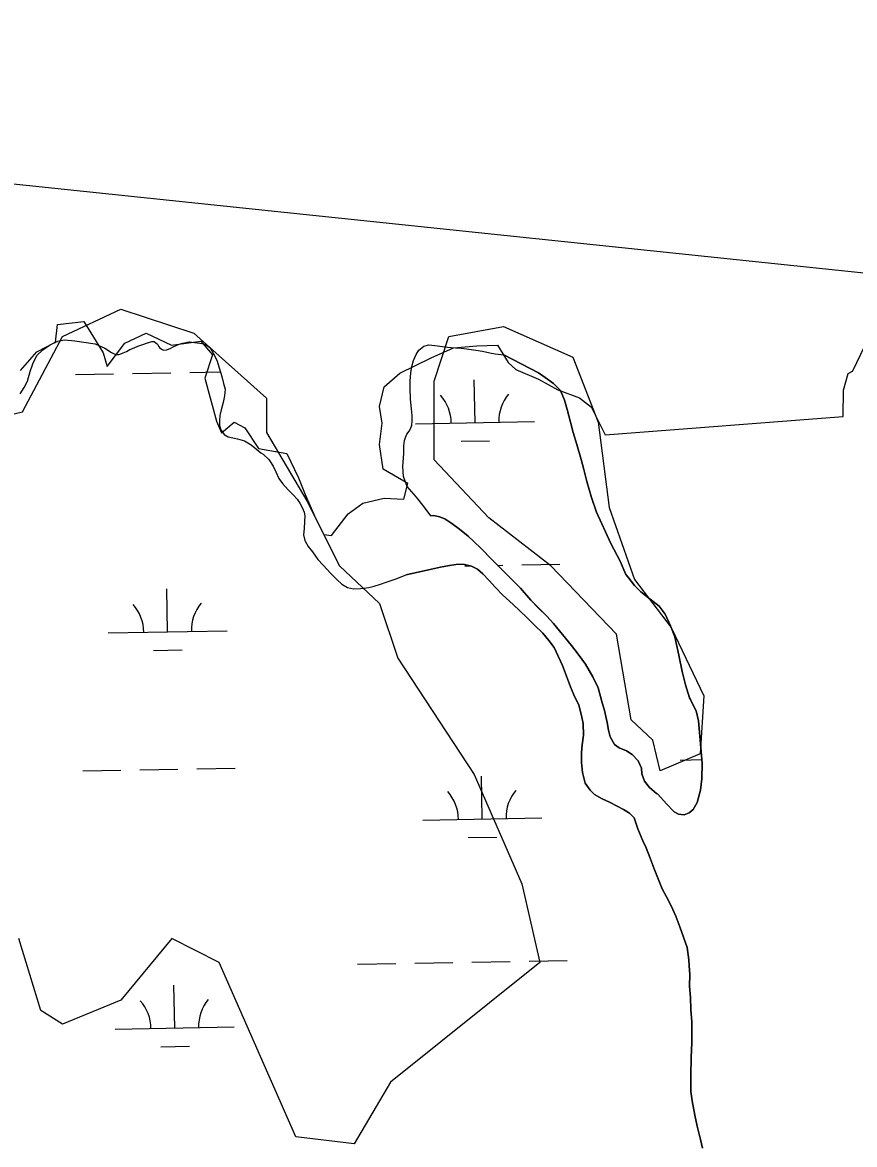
# Model space of a CAD drawing. Extents: x 3925854 to 3964121, y 224593 to 250589.
# Drawn here: x 3952782 to 3953481, y 238360 to 239302 of the extents above; entities that cross this region are included whole.
import ezdxf

# ---------------------------------------------------------------- set-up
doc = ezdxf.new("R2010")
doc.units = 0
for name, color, linetype in [('V-RIVR-EDGE', 7, 'Continuous'), ('V-SITE-VEGE', 7, 'Continuous'), ('V-TOPO-BNDY', 7, 'Continuous'), ('V-TOPO-SHOR', 7, 'Continuous'), ('V-WETL-SWMP', 7, 'Continuous')]:
    doc.layers.add(name, color=color, linetype=linetype)

msp = doc.modelspace()

# ---------------------------------------------------------------- linework, layer by layer
at = {"layer": 'V-RIVR-EDGE'}
for points in [[(3952780.245, 239009.921), (3952794.177, 239025.492), (3952809.748, 239033.688), (3952811.387, 239048.439), (3952833.515, 239050.898), (3952849.906, 239024.673), (3952853.184, 239013.199), (3952867.936, 239032.868), (3952885.966, 239041.063), (3952907.274, 239031.229), (3952931.861, 239034.507), (3952941.695, 239023.033), (3952935.139, 239003.364), (3952944.973, 238967.304), (3952949.071, 238957.47), (3952959.725, 238966.485), (3952968.74, 238961.567), (3952980.214, 238944.357), (3953003.981, 238940.259), (3953013.815, 238919.771), (3953019.552, 238905.838), (3953028.567, 238885.35), (3953035.123, 238872.237), (3953041.68, 238871.417), (3953055.612, 238889.447), (3953067.905, 238898.462), (3953085.935, 238902.56), (3953102.326, 238901.741), (3953105.604, 238914.853), (3953085.116, 238927.147), (3953081.838, 238947.635), (3953084.296, 238965.665), (3953081.838, 238979.597), (3953085.935, 238995.988), (3953099.048, 239007.462), (3953125.274, 239020.575), (3953144.123, 239028.77), (3953163.792, 239030.409), (3953181.003, 239031.229), (3953190.018, 239016.477), (3953196.574, 239010.74), (3953215.424, 239002.545), (3953231.814, 238993.53), (3953249.844, 238986.973), (3953260.051, 238978.954)], [(3953479.317, 239009.101), (3953489.971, 239031.229)], [(3953259.973, 238978.887), (3953271.355, 238955.928), (3953471.368, 238971.104), (3953471.757, 238993.284), (3953475.648, 239007.293), (3953479.345, 239009.141)]]:
    msp.add_lwpolyline(points, dxfattribs=at)
at = {"layer": 'V-SITE-VEGE'}
msp.add_lwpolyline([(3952745.289, 238966.484), (3952782.022, 238975.093), (3952815.691, 239038.25), (3952864.665, 239061.216), (3952925.884, 239041.121), (3952987.103, 238986.577), (3952987.103, 238957.87), (3953020.772, 238900.454), (3953048.322, 238845.912), (3953081.993, 238814.334), (3953097.296, 238768.401), (3953161.576, 238670.798), (3953201.369, 238578.932), (3953216.673, 238512.909), (3953091.174, 238412.434), (3953060.565, 238360.761), (3953011.591, 238366.502), (3952947.31, 238512.909), (3952907.52, 238533.004), (3952864.665, 238481.333), (3952815.691, 238461.236), (3952797.325, 238472.719), (3952778.961, 238533.004)], dxfattribs=at)
msp.add_lwpolyline([(3953173.819, 238886.102), (3953127.907, 238934.904), (3953127.907, 239000.929), (3953140.15, 239038.25), (3953186.064, 239046.862), (3953244.221, 239021.026), (3953265.647, 238966.484), (3953274.83, 238894.714), (3953296.257, 238834.429), (3953326.866, 238794.237), (3953354.416, 238736.823), (3953351.354, 238688.021), (3953317.683, 238673.669), (3953311.561, 238699.504), (3953293.197, 238716.728), (3953280.952, 238788.496), (3953225.855, 238845.912)], close=True, dxfattribs=at)
at = {"layer": 'V-TOPO-BNDY'}
msp.add_line((3951482.245, 239301.979), (3954310.296, 239005.724), dxfattribs=at)
at = {"layer": 'V-TOPO-SHOR'}
for points in [[(3953124.982, 238887.947), (3953127.567, 238888.109), (3953132.284, 238887.009), (3953136.754, 238885.219), (3953142.646, 238881.436), (3953149.069, 238876.513), (3953156.505, 238870.74), (3953166.745, 238860.897), (3953176.782, 238850.69), (3953185.194, 238842.27), (3953192.874, 238834.584), (3953200.431, 238827.021), (3953208.965, 238816.937), (3953215.629, 238810.307), (3953222.496, 238803.514), (3953228.183, 238797.456), (3953235.619, 238788.144), (3953243.297, 238779.034), (3953248.905, 238771.635), (3953254.959, 238763.379), (3953261.013, 238752.767), (3953265.52, 238743.577), (3953268.686, 238732.072), (3953270.837, 238724.308), (3953273.272, 238714.428), (3953274.245, 238707.924), (3953275.56, 238702.345), (3953279.467, 238696.01), (3953283.352, 238693.131), (3953289.449, 238690.526), (3953294.164, 238687.515), (3953299.243, 238682.148), (3953302.087, 238676.049), (3953302.329, 238671.211), (3953304.602, 238665.032), (3953308.706, 238659.908), (3953314.64, 238654.905), (3953315.614, 238654.215), (3953323.01, 238646.08), (3953329.551, 238639.494), (3953333.129, 238637.417), (3953337.723, 238636.848), (3953342.113, 238638.472), (3953345.527, 238641.396), (3953348.864, 238647.127), (3953351.673, 238657.533), (3953352.734, 238667.166), (3953353.105, 238680.337), (3953349.867, 238715.868), (3953347.799, 238724.242), (3953344.913, 238730.138), (3953343.289, 238733.798), (3953342.232, 238735.14), (3953338.904, 238745.914), (3953336.105, 238757.256), (3953333.387, 238770.916), (3953329.895, 238786.325), (3953326.403, 238795.433), (3953321.816, 238805.23), (3953316.737, 238812.103), (3953309.339, 238817.838), (3953301.416, 238824.101), (3953296.134, 238829.389), (3953290.526, 238836.585), (3953288.9, 238838.701), (3953284.026, 238849.842), (3953276.35, 238864.723), (3953264.287, 238890.988), (3953259.903, 238903.184), (3953256.087, 238916.641), (3953253.529, 238926.847), (3953251.215, 238935.018), (3953247.602, 238947.622), (3953244.6, 238957.868), (3953242.327, 238966.324), (3953239.566, 238977.017), (3953237.334, 238984.903), (3953233.883, 238992.993), (3953228.03, 238999.053), (3953221.204, 239004.056), (3953215.553, 239007.88), (3953186.336, 239023.002)], [(3953353.214, 238356.954), (3953351.592, 238364.474), (3953348.792, 238375.654), (3953346.762, 238384.882), (3953344.612, 238396.916), (3953343.436, 238404.762), (3953343.402, 238417.771), (3953343.651, 238433.463), (3953344.348, 238445.413), (3953344.192, 238463.218), (3953343.383, 238473.424), (3953343.144, 238483.586), (3953342.455, 238493.179), (3953342.501, 238502.935), (3953342.056, 238510.132), (3953341.814, 238515.172), (3953340.274, 238525.539), (3953337.432, 238534.116), (3953334.265, 238542.9), (3953330.815, 238551.723), (3953326.954, 238560.545), (3953323.016, 238567.904), (3953319.481, 238574.857), (3953312.782, 238591.528), (3953309.165, 238600.471), (3953305.876, 238609.171), (3953302.993, 238615.149), (3953299.054, 238625.111), (3953295.888, 238634.339), (3953292.069, 238638.283), (3953287.028, 238641.417), (3953281.704, 238644.223), (3953275.119, 238647.397), (3953269.104, 238650.164), (3953262.561, 238654.029), (3953258.903, 238657.606), (3953254.719, 238663.544), (3953252.448, 238672.446), (3953251.557, 238680.902), (3953251.518, 238689.115), (3953252.253, 238695.74), (3953253.394, 238703.627), (3953252.993, 238713.425), (3953251.33, 238721.432), (3953249.503, 238728.791), (3953245.198, 238737.654), (3953242.476, 238744.202), (3953239.146, 238753.348), (3953235.775, 238762.294), (3953228.628, 238777.337), (3953224.28, 238783.112), (3953219.121, 238789.252), (3953212.213, 238796.002), (3953205.387, 238802.875), (3953194.211, 238813.449), (3953185.271, 238821.625), (3953179.338, 238827.683), (3953174.098, 238833.661), (3953168.652, 238839.11), (3953164.181, 238843.057), (3953159.141, 238845.619), (3953153.329, 238847.044), (3953147.922, 238847.208), (3953140.646, 238846.115), (3953133.246, 238844.695), (3953125.726, 238843.112), (3953104.353, 238838.363)]]:
    msp.add_lwpolyline(points, dxfattribs=at)
at = {"layer": 'V-WETL-SWMP'}
for p, q in [((3952826.538, 239006.365), (3952858.532, 239006.947)), ((3952874.53, 239007.238), (3952906.525, 239007.819)), ((3952922.522, 239008.11), (3952948.41, 239008.581)), ((3953162.171, 238966.03), (3953161.516, 239002.024)), ((3953112.179, 238965.121), (3953212.162, 238966.939)), ((3953150.453, 238950.383), (3953174.449, 238950.82)), ((3953137.385, 238845.489), (3953137.514, 238845.491)), ((3953153.511, 238845.782), (3953158.135, 238845.866)), ((3953181.182, 238846.285), (3953185.506, 238846.364)), ((3953201.503, 238846.654), (3953233.498, 238847.236)), ((3952903.883, 238790.492), (3952903.229, 238826.486)), ((3952853.891, 238789.583), (3952953.875, 238791.401)), ((3952892.166, 238774.846), (3952916.162, 238775.282)), ((3953334.411, 238682.87), (3953352.845, 238683.205)), ((3952832.586, 238673.745), (3952864.581, 238674.327)), ((3952880.578, 238674.618), (3952912.573, 238675.199)), ((3952928.57, 238675.49), (3952960.565, 238676.072)), ((3953168.219, 238633.41), (3953167.564, 238669.404)), ((3953118.227, 238632.501), (3953218.21, 238634.319)), ((3953156.501, 238617.763), (3953180.497, 238618.2)), ((3953063.575, 238511.416), (3953095.57, 238511.998)), ((3953111.567, 238512.289), (3953143.562, 238512.871)), ((3953159.559, 238513.162), (3953191.554, 238513.743)), ((3953207.551, 238514.034), (3953239.546, 238514.616)), ((3952909.931, 238457.872), (3952909.277, 238493.866)), ((3952859.939, 238456.963), (3952959.923, 238458.781)), ((3952898.214, 238442.226), (3952922.21, 238442.662))]:
    msp.add_line(p, q, dxfattribs=at)
for points in [[(3952779.991, 238990.119), (3952783.53, 238995.483), (3952786.337, 239000.969), (3952788.535, 239009.017), (3952790.733, 239015.479), (3952794.028, 239022.551), (3952799.03, 239027.305), (3952804.763, 239031.205), (3952811.716, 239034.495), (3952817.448, 239035.59), (3952825.862, 239034.733), (3952842.934, 239032.165), (3952851.103, 239028.503), (3952856.833, 239024.964), (3952859.15, 239023.784), (3952860.897, 239023.336), (3952862.889, 239023.336), (3952864.719, 239023.904), (3952866.67, 239024.635), (3952869.353, 239025.894), (3952872.281, 239027.315), (3952875.777, 239028.981), (3952878.867, 239030.239), (3952881.388, 239030.97), (3952883.827, 239031.863), (3952886.063, 239032.716), (3952889.112, 239033.731), (3952890.657, 239034.056), (3952892.527, 239034.096), (3952894.153, 239033.16), (3952895.331, 239031.899), (3952896.347, 239030.232), (3952897.078, 239029.094), (3952898.662, 239027.67), (3952900.532, 239027.019), (3952903.337, 239027.14), (3952906.671, 239028.602), (3952908.582, 239029.699), (3952911.55, 239031.202), (3952913.745, 239032.054), (3952916.754, 239032.866), (3952919.437, 239033.353)], [(3952919.437, 239033.353), (3952921.632, 239033.758), (3952922.323, 239033.799), (3952926.55, 239033.309), (3952930.9, 239032.738), (3952934.111, 239032.087), (3952937.2, 239030.907), (3952939.313, 239029.198), (3952941.181, 239026.393), (3952943.415, 239022.408), (3952945.446, 239017.773), (3952947.07, 239012.773), (3952948.734, 239007.569), (3952949.871, 239003.707), (3952950.926, 238998.91), (3952952.184, 238994.235), (3952951.775, 238988.503), (3952950.513, 238982.935), (3952948.966, 238976.838), (3952947.866, 238971.96), (3952947.417, 238967.57), (3952947.619, 238963.627), (3952948.552, 238960.05), (3952951.315, 238956.228), (3952954.769, 238954.234), (3952958.631, 238953.298), (3952962.573, 238952.524), (3952968.508, 238950.733), (3952974.035, 238947.479), (3952977.082, 238945.038), (3952982.243, 238940.768), (3952984.153, 238939.467), (3952988.826, 238934.993), (3952992.645, 238929.463), (3952994.716, 238924.91), (3952997.396, 238919.258), (3953000.484, 238914.948), (3953005.238, 238909.743), (3953009.545, 238905.148), (3953012.836, 238901.691), (3953015.03, 238898.52), (3953016.98, 238894.82), (3953018.685, 238890.876), (3953019.131, 238887.949), (3953019.007, 238883.193), (3953018.558, 238877.218), (3953017.946, 238871.771), (3953019.326, 238867.015), (3953021.966, 238862.054), (3953025.663, 238857.581), (3953030.254, 238851.238), (3953034.52, 238846.358), (3953041.143, 238839.405), (3953046.1, 238834.321), (3953050.164, 238830.58), (3953055.163, 238827.651), (3953060.04, 238826.633), (3953065.853, 238826.712), (3953072.967, 238827.563), (3953077.561, 238828.78), (3953082.683, 238830.363), (3953087.481, 238832.069), (3953093.294, 238834.058), (3953094.961, 238834.667), (3953104.353, 238838.363), (3953125.726, 238843.112), (3953133.247, 238844.695), (3953140.646, 238846.114), (3953147.923, 238847.209), (3953153.329, 238847.044), (3953159.142, 238845.619), (3953164.182, 238843.056), (3953168.652, 238839.111), (3953174.097, 238833.661), (3953179.338, 238827.683), (3953185.271, 238821.624), (3953194.211, 238813.449), (3953205.386, 238802.876), (3953212.212, 238796.003), (3953219.12, 238789.252), (3953224.28, 238783.111), (3953228.628, 238777.337), (3953235.776, 238762.293), (3953239.146, 238753.349), (3953242.476, 238744.201), (3953245.197, 238737.655), (3953249.502, 238728.791), (3953251.329, 238721.432), (3953252.992, 238713.424), (3953253.395, 238703.626), (3953252.253, 238695.741), (3953251.519, 238689.115), (3953251.556, 238680.903), (3953252.447, 238672.447), (3953254.72, 238663.544), (3953258.904, 238657.607), (3953262.561, 238654.028), (3953269.105, 238650.164), (3953275.12, 238647.397), (3953281.704, 238644.223), (3953287.028, 238641.416)], [(3953124.983, 238887.947), (3953119.579, 238895.428), (3953112.997, 238903.52), (3953105.074, 238912.507), (3953101.988, 238920.923), (3953101.423, 238929.215), (3953102.484, 238940.109), (3953102.446, 238946.696), (3953102.65, 238948.85), (3953102.936, 238951.086), (3953103.75, 238953.728), (3953105.011, 238956.329), (3953106.882, 238958.767), (3953108.102, 238960.799), (3953109.201, 238963.847), (3953109.446, 238967.221), (3953109.489, 238971.977), (3953108.678, 238977.587), (3953107.868, 238985.717), (3953107.75, 238994.904), (3953107.753, 239000.839), (3953108.365, 239007.749), (3953109.059, 239013.155), (3953110.361, 239018.236), (3953112.64, 239023.194), (3953114.877, 239026.771), (3953119.187, 239030.184), (3953123.497, 239031.442), (3953128.374, 239030.871), (3953134.959, 239029.933), (3953139.065, 239029.281), (3953145.649, 239028.872), (3953150.405, 239028.504), (3953155.079, 239028.096), (3953162.721, 239026.792), (3953168.574, 239025.936), (3953174.63, 239024.714), (3953179.142, 239023.777), (3953186.337, 239023.002), (3953215.554, 239007.88), (3953221.203, 239004.056), (3953228.03, 238999.053), (3953233.882, 238992.994), (3953237.334, 238984.903), (3953239.566, 238977.016), (3953242.326, 238966.323), (3953244.599, 238957.867), (3953247.603, 238947.621), (3953251.216, 238935.018), (3953253.53, 238926.846), (3953256.087, 238916.642), (3953259.902, 238903.185), (3953264.288, 238890.988), (3953276.35, 238864.722), (3953284.027, 238849.841), (3953288.901, 238838.7), (3953290.526, 238836.586), (3953296.133, 238829.388), (3953301.415, 238824.101), (3953309.34, 238817.838), (3953316.736, 238812.103), (3953321.815, 238805.231), (3953326.404, 238795.432), (3953329.896, 238786.325), (3953333.386, 238770.916), (3953336.104, 238757.256), (3953338.904, 238745.914), (3953342.233, 238735.14), (3953343.29, 238733.798), (3953344.914, 238730.139), (3953347.798, 238724.243), (3953349.868, 238715.868), (3953353.106, 238680.337), (3953352.734, 238667.167), (3953351.673, 238657.533), (3953348.864, 238647.127), (3953345.528, 238641.397), (3953342.113, 238638.471), (3953337.722, 238636.847), (3953333.128, 238637.418), (3953329.552, 238639.493), (3953323.01, 238646.081), (3953315.614, 238654.214), (3953314.639, 238654.906), (3953308.706, 238659.908), (3953304.602, 238665.032), (3953302.329, 238671.212), (3953302.087, 238676.049), (3953299.243, 238682.148), (3953294.164, 238687.516), (3953289.45, 238690.526), (3953283.353, 238693.13), (3953279.468, 238696.01), (3953275.56, 238702.345), (3953274.245, 238707.923), (3953273.272, 238714.428), (3953270.837, 238724.307), (3953268.686, 238732.072), (3953265.52, 238743.578), (3953261.012, 238752.767), (3953254.959, 238763.379)], [(3953254.959, 238763.379), (3953248.905, 238771.634), (3953243.298, 238779.035), (3953235.619, 238788.144), (3953228.184, 238797.456), (3953222.495, 238803.515), (3953215.628, 238810.307), (3953208.964, 238816.936), (3953200.431, 238827.021), (3953192.873, 238834.585), (3953185.193, 238842.271), (3953176.782, 238850.689), (3953166.745, 238860.897), (3953156.505, 238870.739), (3953149.068, 238876.514), (3953142.647, 238881.436), (3953136.754, 238885.219), (3953132.284, 238887.009), (3953127.568, 238888.109), (3953124.983, 238887.947)], [(3953287.028, 238641.416), (3953292.068, 238638.284), (3953295.887, 238634.339), (3953299.054, 238625.11), (3953302.993, 238615.149), (3953305.877, 238609.172), (3953309.166, 238600.472), (3953312.781, 238591.527), (3953319.481, 238574.857), (3953323.015, 238567.904), (3953326.955, 238560.545), (3953330.814, 238551.722), (3953334.265, 238542.899), (3953337.432, 238534.117), (3953340.275, 238525.539), (3953341.815, 238515.172), (3953342.057, 238510.131), (3953342.501, 238502.936), (3953342.456, 238493.179), (3953343.144, 238483.585), (3953343.383, 238473.423), (3953344.192, 238463.219), (3953344.348, 238445.414), (3953343.652, 238433.462), (3953343.401, 238417.771), (3953343.437, 238404.763), (3953344.612, 238396.917), (3953346.762, 238384.883), (3953348.791, 238375.654), (3953351.591, 238364.474), (3953353.214, 238356.953)]]:
    msp.add_lwpolyline(points, dxfattribs=at)
for centre, start, end in [((3953106.928, 238965.5), 0.269879, 41.813537), ((3953217.396, 238967.509), 140.269876, 181.813534), ((3952848.641, 238789.963), 0.269879, 41.813537), ((3952959.108, 238791.971), 140.269876, 181.813534), ((3953112.976, 238632.88), 0.269879, 41.813537), ((3953223.444, 238634.889), 140.269876, 181.813534), ((3952854.689, 238457.343), 0.269879, 41.813537), ((3952965.156, 238459.351), 140.269876, 181.813534)]:
    msp.add_arc(centre, 35.246, start, end, dxfattribs=at)

doc.saveas('drawing.dxf')
